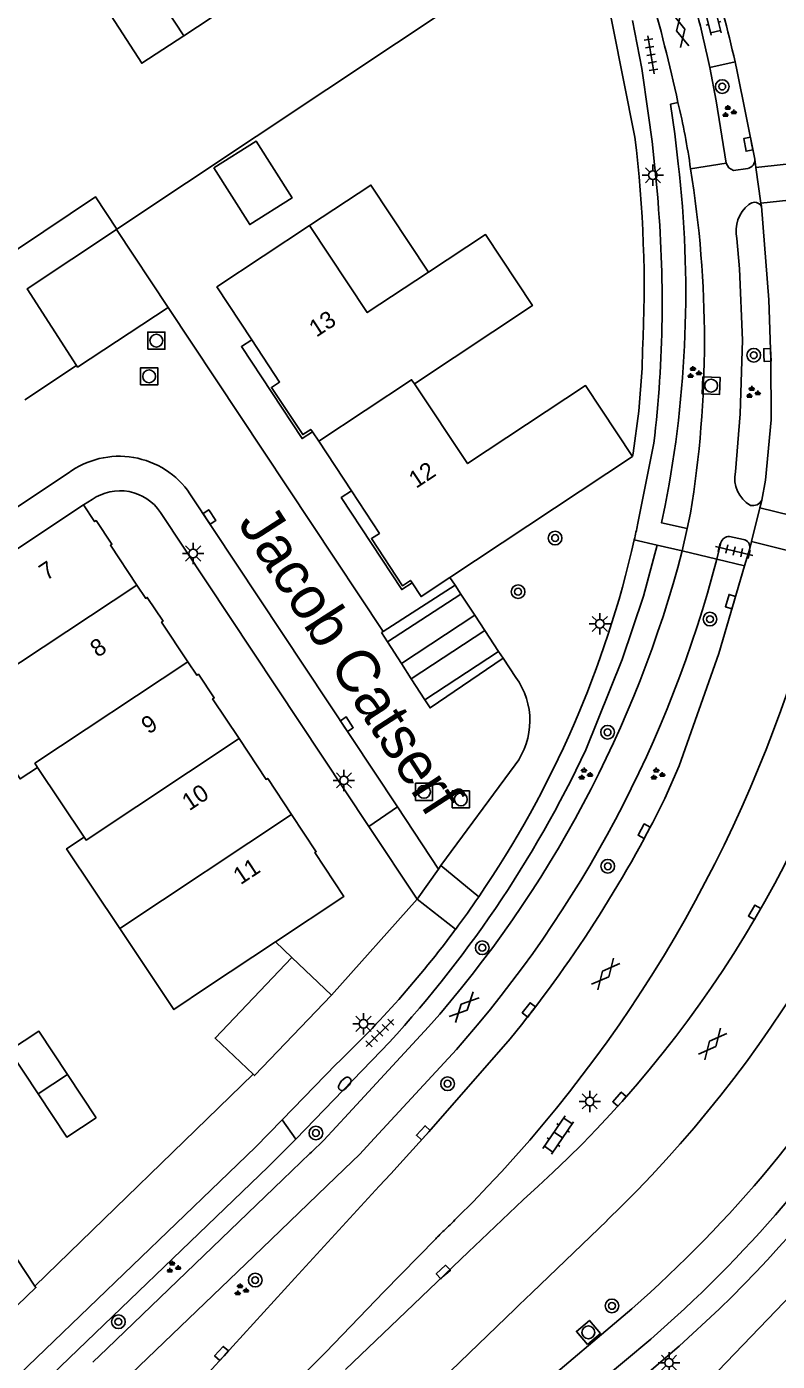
# Model space of a CAD drawing. Extents: x 137999 to 141000, y 397500 to 400501.
# Drawn here: x 138427.8 to 138471.7, y 399496.9 to 399575 of the extents above; entities that cross this region are included whole.
import ezdxf

# ---------------------------------------------------------------- set-up
doc = ezdxf.new("R2010")
doc.units = 0
for name, color, linetype in [('gg-afsc-erfafscheiding', 7, 'Continuous'), ('gg-afsc-muur', 7, 'Continuous'), ('gg-anno-huisnummerreeks BGT', 7, 'Continuous'), ('gg-anno-openbare ruimte label', 7, 'Continuous'), ('gg-bbg-bijgebouw', 7, 'Continuous'), ('gg-bbg-gedigitaliseerde bijgebouw', 7, 'Continuous'), ('gg-bbg-hoofdgebouw', 7, 'Continuous'), ('gg-bbg-luifel en loopbrug', 7, 'Continuous'), ('gg-bbg-tussenscheiding', 7, 'Continuous'), ('gg-knt-verharding', 7, 'Continuous'), ('gg-knt-verharding nz', 7, 'Continuous'), ('gt-grn-vlakafsluiter', 7, 'Continuous'), ('gt-grn-weggrens', 7, 'Continuous'), ('gt-symb-boom', 7, 'Continuous'), ('gt-symb-brandkraan', 7, 'Continuous'), ('gt-symb-gesloten verharding', 7, 'Continuous'), ('gt-symb-groenvak', 7, 'Continuous'), ('gt-symb-klinker verharding', 7, 'Continuous'), ('gt-symb-kolk', 7, 'Continuous'), ('gt-symb-lichtmast', 7, 'Continuous'), ('gt-symb-rioolschacht', 7, 'Continuous'), ('gt-symb-tegel verharding', 7, 'Continuous')]:
    doc.layers.add(name, color=color, linetype=linetype)

# ---------------------------------------------------------------- blocks, each defined once
blk = doc.blocks.new('gt0-KL1')
at = {"layer": 'gt-symb-klinker verharding'}
for p, q in [((-1.15, 0.3), (1.15, 0.3)), ((-1, -0.3), (-1, 0.3)), ((-0.5, 0.3), (-0.5, 0.45)), ((0, -0.3), (0, 0.3)), ((0.5, 0.3), (0.5, 0.45)), ((1, -0.3), (1, 0.3)), ((-1.15, -0.3), (1.15, -0.3)), ((-0.5, -0.45), (-0.5, -0.3)), ((0.5, -0.45), (0.5, -0.3))]:
    blk.add_line(p, q, dxfattribs=at)
blk = doc.blocks.new('gt0-GESVH1')
at = {"layer": 'gt-symb-gesloten verharding'}
for p, q in [((-0.992, -0.261), (0.008, 0.239)), ((0.008, -0.261), (-0.992, 0.239)), ((0.008, 0.239), (1.008, -0.261)), ((1.008, 0.239), (0.008, -0.261))]:
    blk.add_line(p, q, dxfattribs=at)
blk = doc.blocks.new('gt0-TEG1')
at = {"layer": 'gt-symb-tegel verharding'}
for p, q in [((-1.125, 0), (1.125, 0)), ((-0.9, -0.25), (-0.9, 0.25)), ((-0.45, -0.25), (-0.45, 0.25)), ((0, -0.25), (0, 0.25)), ((0.45, -0.25), (0.45, 0.25)), ((0.9, -0.25), (0.9, 0.25))]:
    blk.add_line(p, q, dxfattribs=at)
blk = doc.blocks.new('gt0-BOOM')
at = {"layer": 'gt-symb-boom'}
for radius in [0.4, 0.2]:
    blk.add_circle((0, 0), radius, dxfattribs=at)
blk = doc.blocks.new('gt0-GRVAK')
at = {"layer": 'gt-symb-groenvak'}
for p, q in [((-0.11, 0.189), (-0.228, 0.24)), ((-0.182, 0.153), (0.088, 0.153)), ((-0.091, 0.211), (-0.156, 0.322)), ((-0.047, 0.214), (-0.047, 0.393)), ((-0.004, 0.211), (0.061, 0.322)), ((0.015, 0.189), (0.133, 0.24)), ((0.262, -0.052), (0.197, 0.059)), ((0.305, -0.049), (0.305, 0.13)), ((0.349, -0.052), (0.414, 0.059)), ((-0.245, -0.228), (-0.363, -0.177)), ((-0.318, -0.264), (-0.047, -0.264)), ((-0.226, -0.206), (-0.291, -0.095)), ((-0.183, -0.203), (-0.183, -0.024)), ((-0.139, -0.206), (-0.074, -0.095)), ((-0.12, -0.228), (-0.002, -0.177)), ((0.243, -0.074), (0.125, -0.023)), ((0.17, -0.11), (0.441, -0.11)), ((0.368, -0.074), (0.486, -0.023))]:
    blk.add_line(p, q, dxfattribs=at)
blk = doc.blocks.new('gt0-KOLK')
at = {"layer": 'gt-symb-kolk'}
blk.add_lwpolyline([(0, 0), (0.375, 0), (0.375, 0.4), (-0.375, 0.4), (-0.375, 0), (0, 0)], dxfattribs=at)
blk = doc.blocks.new('gt0-LMAST')
at = {"layer": 'gt-symb-lichtmast'}
for p, q in [((-0.182, 0.173), (-0.447, 0.438)), ((-0.005, 0.246), (-0.005, 0.621)), ((0.172, 0.173), (0.437, 0.438)), ((-0.255, -0.004), (-0.63, -0.004)), ((-0.182, -0.181), (-0.447, -0.446)), ((-0.005, -0.254), (-0.005, -0.629)), ((0.437, -0.446), (0.172, -0.181)), ((0.245, -0.004), (0.62, -0.004))]:
    blk.add_line(p, q, dxfattribs=at)
blk.add_circle((-0.005, -0.004), 0.25, dxfattribs=at)
blk = doc.blocks.new('gt0-RS')
at = {"layer": 'gt-symb-rioolschacht'}
blk.add_lwpolyline([(-0.5, -0.5), (0.5, -0.5), (0.5, 0.5), (-0.5, 0.5)], close=True, dxfattribs=at)
blk.add_circle((0, 0), 0.375, dxfattribs=at)
blk = doc.blocks.new('gt0-BR')
at = {"layer": 'gt-symb-brandkraan'}
for centre, radius, start, end in [((-0.244, 0), 0.206, 107.56694, 252.43307), ((0.599, -2.664), 3, 106.89205, 107.56694), ((0, -0.691), 0.938, 73.10799, 106.89205), ((-0.599, -2.664), 3, 72.43309, 73.10799), ((0.244, 0), 0.206, 287.56695, 72.43309), ((0.599, 2.664), 3, 252.43307, 253.10797), ((0, 0.691), 0.938, 253.10797, 286.89206), ((-0.599, 2.664), 3, 286.89206, 287.56695)]:
    blk.add_arc(centre, radius, start, end, dxfattribs=at)

msp = doc.modelspace()

# ---------------------------------------------------------------- linework, layer by layer
at = {"layer": 'gg-afsc-erfafscheiding'}
msp.add_line((138433.113, 399563.182), (138433.084, 399563.163), dxfattribs=at)
for points in [[(138460.494, 399581.419), (138461.456, 399578.392), (138463.398, 399568.575)], [(138377.915, 399528.878), (138431.853, 399565.078), (138433.113, 399563.182)], [(138463.856, 399556.099), (138463.84, 399555.051), (138463.645, 399552.537), (138463.309, 399550.075), (138463.268, 399549.88)], [(138508.23, 399538.699), (138501.3, 399531.569), (138500.806, 399532.049), (138489.678, 399521.194), (138490.9, 399519.941), (138466.841, 399494.866), (138467.989, 399493.726)]]:
    msp.add_lwpolyline(points, dxfattribs=at)
msp.add_arc((138391.959, 399559.706), 71.988, 357.12793, 7.07689, dxfattribs=at)
at = {"layer": 'gg-afsc-muur'}
msp.add_line((138428.313, 399501.332), (138441.073, 399513.728), dxfattribs=at)
at = {"layer": 'gg-bbg-bijgebouw'}
for p, q in [((138443.35, 399520.558), (138445.654, 399518.35)), ((138430.226, 399513.716), (138431.9, 399511.185))]:
    msp.add_line(p, q, dxfattribs=at)
for points in [[(138438.785, 399566.771), (138440.88, 399563.451), (138443.358, 399565.013), (138441.263, 399568.333), (138438.785, 399566.771)], [(138441.073, 399513.728), (138438.853, 399515.843), (138443.35, 399520.558)], [(138445.654, 399518.35), (138441.154, 399513.651), (138441.073, 399513.728)], [(138428.503, 399512.583), (138426.828, 399515.114), (138428.551, 399516.247), (138430.226, 399513.716)], [(138431.9, 399511.185), (138430.177, 399510.052), (138428.503, 399512.583)]]:
    msp.add_lwpolyline(points, dxfattribs=at)
at = {"layer": 'gg-bbg-gedigitaliseerde bijgebouw'}
for points in [[(138437.025, 399574.502), (138434.56, 399572.892), (138431.193, 399578.134), (138433.619, 399579.718)], [(138437.025, 399574.502), (138439.49, 399576.111), (138438.802, 399577.148)]]:
    msp.add_lwpolyline(points, dxfattribs=at)
at = {"layer": 'gg-bbg-hoofdgebouw'}
for p, q in [((138444.543, 399551.33), (138444.913, 399550.768)), ((138444.913, 399550.768), (138446.824, 399547.869)), ((138452.585, 399542.8), (138463.268, 399549.88)), ((138431.157, 399547.059), (138421.209, 399540.439)), ((138428.47, 399531.688), (138431.19, 399527.6))]:
    msp.add_line(p, q, dxfattribs=at)
for points in [[(138444.378, 399563.395), (138438.957, 399559.806), (138440.995, 399556.714)], [(138451.337, 399560.666), (138447.755, 399558.302), (138444.378, 399563.395)], [(138450.513, 399554.124), (138457.412, 399558.71), (138454.674, 399562.868), (138451.337, 399560.666)], [(138444.543, 399551.33), (138444.452, 399551.468), (138443.983, 399551.158), (138442.152, 399553.924), (138442.627, 399554.237), (138440.995, 399556.714)], [(138463.268, 399549.88), (138460.519, 399554.029), (138453.625, 399549.462), (138450.513, 399554.124)], [(138450.37, 399542.488), (138450.281, 399542.624), (138449.813, 399542.316), (138448, 399545.076), (138448.463, 399545.382), (138446.824, 399547.869)], [(138434.282, 399542.354), (138432.732, 399544.688), (138432.823, 399544.748), (138431.898, 399546.133), (138431.81, 399546.075), (138431.157, 399547.059)], [(138450.37, 399542.488), (138450.9, 399541.684), (138452.585, 399542.8)], [(138437.267, 399537.86), (138435.72, 399540.189), (138435.813, 399540.251), (138434.887, 399541.636), (138434.798, 399541.577), (138434.282, 399542.354)], [(138440.252, 399533.367), (138438.709, 399535.69), (138438.802, 399535.751), (138437.881, 399537.135), (138437.789, 399537.074), (138437.267, 399537.86)], [(138424.315, 399535.748), (138427.452, 399531.01), (138428.47, 399531.688)], [(138443.331, 399528.922), (138441.932, 399531.038), (138441.84, 399530.977), (138440.252, 399533.367)], [(138442.391, 399521.477), (138446.386, 399524.133), (138444.684, 399526.695), (138444.767, 399526.75), (138443.331, 399528.922)], [(138431.19, 399527.6), (138430.173, 399526.924), (138433.282, 399522.257)], [(138433.282, 399522.257), (138436.441, 399517.514), (138438.419, 399518.835), (138442.391, 399521.477)], [(138421.387, 399508.171), (138423.077, 399509.274), (138428.313, 399501.332)], [(138428.313, 399501.332), (138428.373, 399501.242), (138421.75, 399494.863)]]:
    msp.add_lwpolyline(points, dxfattribs=at)
at = {"layer": 'gg-bbg-luifel en loopbrug'}
for points in [[(138451.337, 399560.666), (138447.971, 399565.766), (138444.378, 399563.395)], [(138440.995, 399556.714), (138440.39, 399556.315), (138443.939, 399550.931), (138444.543, 399551.33)], [(138446.824, 399547.869), (138446.228, 399547.477), (138449.773, 399542.095), (138450.37, 399542.488)]]:
    msp.add_lwpolyline(points, dxfattribs=at)
at = {"layer": 'gg-bbg-tussenscheiding'}
for p, q in [((138433.619, 399579.718), (138437.025, 399574.502)), ((138434.282, 399542.354), (138424.315, 399535.748)), ((138443.331, 399528.922), (138433.282, 399522.257)), ((138430.226, 399513.716), (138428.503, 399512.583))]:
    msp.add_line(p, q, dxfattribs=at)
for points in [[(138444.913, 399550.768), (138450.345, 399554.372), (138450.513, 399554.124)], [(138437.267, 399537.86), (138428.313, 399531.925), (138428.47, 399531.688)], [(138440.252, 399533.367), (138431.304, 399527.429), (138431.19, 399527.6)]]:
    msp.add_lwpolyline(points, dxfattribs=at)
at = {"layer": 'gg-knt-verharding'}
for p, q in [((138467.787, 399572.653), (138469.264, 399572.982)), ((138470.16, 399564.69), (138470.07, 399564.62)), ((138433.084, 399563.163), (138436.112, 399558.596)), ((138436.112, 399558.596), (138448.687, 399539.636)), ((138427.721, 399553.193), (138430.747, 399555.212)), ((138464.52, 399550.653), (138463.56, 399545.88)), ((138431.664, 399547.371), (138431.157, 399547.059)), ((138447.84, 399528.22), (138435.665, 399546.604)), ((138466.469, 399545.667), (138466.661, 399546.557)), ((138466.469, 399545.667), (138466.174, 399544.356)), ((138469.75, 399545.02), (138468.93, 399545.19)), ((138466.174, 399544.356), (138464.7, 399544.7)), ((138468.44, 399544.84), (138468.197, 399543.87)), ((138469.818, 399543.48), (138470.118, 399544.502)), ((138468.197, 399543.87), (138469.818, 399543.48)), ((138448.687, 399539.636), (138452.885, 399542.347)), ((138452.885, 399542.347), (138453.233, 399541.819)), ((138453.233, 399541.819), (138448.93, 399539.04)), ((138453.233, 399541.819), (138454.045, 399540.586)), ((138449.756, 399537.762), (138454.045, 399540.586)), ((138454.045, 399540.586), (138454.626, 399539.703)), ((138448.687, 399539.636), (138448.587, 399539.571)), ((138454.626, 399539.703), (138450.329, 399536.875)), ((138454.626, 399539.703), (138455.437, 399538.472)), ((138448.93, 399539.04), (138449.756, 399537.762)), ((138451.129, 399535.636), (138455.437, 399538.472)), ((138455.437, 399538.472), (138455.697, 399538.077)), ((138455.697, 399538.077), (138456.436, 399536.955)), ((138450.329, 399536.875), (138451.129, 399535.636)), ((138456.411, 399531.841), (138452.06, 399525.936)), ((138450.665, 399523.976), (138447.84, 399528.22)), ((138452.06, 399525.936), (138454.271, 399524.111)), ((138450.665, 399523.976), (138445.654, 399518.35)), ((138450.665, 399523.976), (138452.923, 399522.216)), ((138451.336, 399516.497), (138446.655, 399511.434)), ((138448.573, 399515.093), (138443.58, 399509.92)), ((138452.97, 399515.17), (138448.17, 399509.982)), ((138445.929, 399514.308), (138442.777, 399511.063)), ((138441.96, 399508.31), (138443.58, 399509.92)), ((138446.868, 399508.625), (138445.911, 399507.704)), ((138449.124, 399507.905), (138449.85, 399508.699)), ((138441.96, 399508.31), (138418.045, 399485.315)), ((138442.814, 399507.566), (138432.535, 399497.675)), ((138445.911, 399507.704), (138441.598, 399503.553)), ((138448.455, 399507.174), (138449.124, 399507.905)), ((138439.13, 399507.45), (138423.454, 399492.376)), ((138443.527, 399501.788), (138448.455, 399507.174)), ((138456.865, 399506.375), (138454.409, 399504.027)), ((138461.774, 399505.168), (138457.378, 399500.94)), ((138451.759, 399504.095), (138448.729, 399500.986)), ((138451.805, 399504.161), (138451.759, 399504.095)), ((138454.409, 399504.027), (138453.674, 399503.325)), ((138433.955, 399496.198), (138441.598, 399503.553)), ((138453.674, 399503.325), (138450.01, 399499.822)), ((138436.371, 399493.966), (138443.527, 399501.788)), ((138445.338, 399497.457), (138448.729, 399500.986)), ((138457.378, 399500.94), (138456.636, 399500.226)), ((138446.483, 399496.456), (138450.01, 399499.822)), ((138456.401, 399500), (138452.086, 399495.85)), ((138454.779, 399492.869), (138463.226, 399500)), ((138456.636, 399500.226), (138456.401, 399500)), ((138432.535, 399497.675), (138431.704, 399496.875))]:
    msp.add_line(p, q, dxfattribs=at)
for points in [[(138464.182, 399569.982), (138463.81, 399572.582), (138463.261, 399575.392)], [(138467.787, 399572.653), (138468.166, 399570.7), (138468.75, 399567.05)], [(138470.416, 399567.279), (138469.39, 399572.41), (138469.264, 399572.982)], [(138465.936, 399567.016), (138465.734, 399568.76), (138465.488, 399570.497), (138465.923, 399570.605)], [(138464.72, 399565.24), (138464.422, 399568.31), (138464.182, 399569.982)], [(138468.75, 399567.05), (138468.902, 399566.779), (138469.17, 399566.62), (138470.02, 399566.74)], [(138470.83, 399547.33), (138471.04, 399548.5), (138471.37, 399552.02), (138471.36, 399555.561), (138471.23, 399559.04), (138470.8, 399564.53)], [(138430.747, 399555.212), (138427.86, 399559.69), (138433.084, 399563.163)], [(138469.37, 399562.64), (138469.53, 399560.87), (138469.7, 399556.681), (138469.56, 399552.371), (138469.28, 399548.98)], [(138465.181, 399547.014), (138464.96, 399546), (138466.469, 399545.667)], [(138464.7, 399544.7), (138463.91, 399541.7), (138462.67, 399537.99), (138460.54, 399532.71)], [(138465.16, 399529.871), (138466, 399531.78), (138468.31, 399538.35), (138469.818, 399543.48)], [(138449.85, 399508.699), (138451.36, 399510.35), (138456.112, 399515.793)], [(138439.13, 399507.45), (138441.22, 399509.46), (138442.777, 399511.063)], [(138446.655, 399511.434), (138445.21, 399509.871), (138444.484, 399509.172)], [(138448.17, 399509.982), (138447.29, 399509.031), (138446.868, 399508.625)], [(138444.484, 399509.172), (138444.4, 399509.091), (138442.814, 399507.566)], [(138466.308, 399500), (138464.34, 399498.22), (138458.18, 399493.08), (138456.184, 399491.314)], [(138457.107, 399490.293), (138459.07, 399492.04), (138463.566, 399495.724), (138466.003, 399497.813), (138468.351, 399500)], [(138439.105, 399491.065), (138442.951, 399495.054), (138445.338, 399497.457)]]:
    msp.add_lwpolyline(points, dxfattribs=at)
for centre, radius, start, end in [((138353.511, 399545.888), 115.097, 12.40068, 19.17898), ((138400.142, 399558.481), 69.114, 11.83265, 16.50146), ((138406.665, 399558.922), 64.158, 12.65854, 17.80635), ((138425.179, 399560.859), 41.894, 8.03717, 13.45288), ((138401.371, 399559.438), 65.008, 348.9823, 6.69435), ((138469.917, 399567.231), 0.502, 281.89357, 5.49743), ((138404.43, 399556.637), 63.042, 350.79974, 9.20026), ((138393.5, 399558.922), 71.499, 353.35912, 5.06983), ((138471.272, 399563.081), 1.952, 127.98838, 193.07102), ((138470.402, 399564.298), 0.46, 30.19853, 121.72899), ((138471.056, 399548.6), 1.816, 167.91142, 240.4468), ((138433.285, 399545.006), 2.867, 33.87474, 124.42114), ((138470.298, 399547.6), 0.596, 256.59238, 333.06632), ((138403.58, 399558.523), 61.298, 347.26437, 348.09674), ((138468.885, 399544.735), 0.457, 84.31893, 166.75642), ((138400.202, 399561.612), 68.191, 318.57803, 345.34149), ((138404.012, 399558.423), 60.855, 325.67851, 347.26683), ((138469.674, 399544.576), 0.45, 350.49996, 80.28189), ((138400.146, 399561.585), 70.319, 318.6947, 345.40826), ((138411.227, 399557.718), 72.914, 313.88708, 344.9617), ((138414.226, 399555.782), 74.247, 311.29689, 347.00009), ((138396.898, 399561.99), 79.743, 314.78674, 342.87238), ((138412.518, 399556.744), 67.109, 311.36196, 343.85248), ((138414.14, 399555.764), 76.362, 313.09162, 346.38419), ((138452.954, 399534.415), 4.31, 323.32734, 36.11248), ((138398.547, 399561.948), 68.542, 316.87471, 334.74977), ((138398.421, 399562.818), 74.428, 320.81595, 333.72594), ((138414.384, 399555.574), 77.465, 314.15938, 337.84679), ((138402.907, 399559.222), 62.218, 323.50317, 325.64487), ((138404.014, 399558.426), 60.854, 313.53364, 323.48593), ((138404.596, 399554.133), 68.744, 313.94918, 314.84623), ((138410.736, 399547.528), 59.728, 313.44088, 314.10647)]:
    msp.add_arc(centre, radius, start, end, dxfattribs=at)
at = {"layer": 'gg-knt-verharding nz'}
for p, q in [((138475.089, 399567.293), (138470.484, 399566.791)), ((138475.499, 399565.222), (138470.775, 399564.707)), ((138449.531, 399529.379), (138437.383, 399547.699)), ((138475.078, 399545.795), (138470.717, 399546.881)), ((138470.219, 399544.904), (138474.568, 399543.824)), ((138448.587, 399539.571), (138448.93, 399539.04)), ((138449.756, 399537.762), (138450.329, 399536.875)), ((138447.84, 399528.22), (138449.531, 399529.379)), ((138449.531, 399529.379), (138451.915, 399525.732)), ((138451.915, 399525.732), (138450.665, 399523.976)), ((138452.06, 399525.936), (138451.915, 399525.732))]:
    msp.add_line(p, q, dxfattribs=at)
for points in [[(138436.112, 399558.596), (138430.814, 399555.112), (138430.747, 399555.212)], [(138396.524, 399526.557), (138400.238, 399528.987), (138412.95, 399537.392), (138430.266, 399548.905)], [(138455.697, 399538.077), (138451.432, 399535.168), (138451.129, 399535.636)]]:
    msp.add_lwpolyline(points, dxfattribs=at)
msp.add_arc((138433.248, 399544.899), 4.994, 34.10605, 126.65874, dxfattribs=at)
at = {"layer": 'gt-grn-vlakafsluiter'}
for p, q in [((138433.113, 399563.182), (138460.494, 399581.419)), ((138452.885, 399542.347), (138452.585, 399542.8)), ((138443.35, 399520.558), (138442.391, 399521.477))]:
    msp.add_line(p, q, dxfattribs=at)
at = {"layer": 'gt-grn-weggrens'}
for p, q in [((138468.75, 399567.05), (138466.661, 399566.716)), ((138470.416, 399567.279), (138470.484, 399566.791)), ((138470.484, 399566.791), (138470.775, 399564.707)), ((138470.775, 399564.707), (138470.8, 399564.53)), ((138470.219, 399544.904), (138470.717, 399546.881)), ((138470.717, 399546.881), (138470.83, 399547.33)), ((138464.7, 399544.7), (138463.37, 399545.01)), ((138468.197, 399543.87), (138466.174, 399544.356)), ((138470.118, 399544.502), (138470.219, 399544.904)), ((138443.58, 399509.92), (138442.777, 399511.063))]:
    msp.add_line(p, q, dxfattribs=at)

# ---------------------------------------------------------------- block references
at = {"layer": 'gt-symb-boom'}
for p in [(138468.513, 399571.531), (138470.357, 399555.806), (138458.741, 399545.107), (138456.572, 399541.967), (138467.796, 399540.36), (138461.807, 399533.74), (138461.822, 399525.899), (138454.478, 399521.131), (138452.448, 399513.173), (138444.75, 399510.287), (138441.198, 399501.676), (138462.065, 399500.171), (138433.197, 399499.239)]:
    msp.add_blockref('gt0-BOOM', p, dxfattribs=at)
at = {"layer": 'gt-symb-brandkraan', "rotation": 48.485380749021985}
msp.add_blockref('gt0-BR', (138446.439, 399513.168), dxfattribs=at)
at = {"layer": 'gt-symb-gesloten verharding'}
for p, rotation in [((138466.1, 399574.849), -77.0611893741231), ((138461.711, 399519.595), -130.01095771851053), ((138453.412, 399517.652), 45.972395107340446), ((138467.969, 399515.503), -130.010957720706)]:
    msp.add_blockref('gt0-GESVH1', p, dxfattribs=dict(at, rotation=rotation))
at = {"layer": 'gt-symb-groenvak'}
for p in [(138468.888, 399570.054), (138466.846, 399554.782), (138470.286, 399553.614), (138460.476, 399531.281), (138464.704, 399531.281), (138436.39, 399502.421), (138440.36, 399501.097)]:
    msp.add_blockref('gt0-GRVAK', p, dxfattribs=at)
at = {"layer": 'gt-symb-klinker verharding'}
for p, rotation in [((138467.882, 399575.718), -76.11658196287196), ((138458.925, 399510.17), 55.59476571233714)]:
    msp.add_blockref('gt0-KL1', p, dxfattribs=dict(at, rotation=rotation))
at = {"layer": 'gt-symb-kolk'}
for p, rotation in [((138470.232, 399568.192), 101.18632929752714), ((138470.953, 399555.812), -87.82163117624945), ((138438.358, 399546.228), -56.47779727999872), ((138469.187, 399541.333), 73.61369433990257), ((138446.391, 399534.103), -56.87396364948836), ((138464.125, 399527.853), 61.71863891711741), ((138470.583, 399523.103), 59.79306598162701), ((138457.366, 399517.374), 52.35108357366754), ((138462.656, 399512.138), 48.609197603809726), ((138451.181, 399510.162), 47.55289814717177), ((138452.338, 399502.004), 43.13672087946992), ((138439.377, 399497.256), 47.55289814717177)]:
    msp.add_blockref('gt0-KOLK', p, dxfattribs=dict(at, rotation=rotation))
at = {"layer": 'gt-symb-lichtmast'}
for p in [(138464.465, 399566.343), (138437.577, 399544.208), (138461.359, 399540.086), (138446.396, 399530.93), (138447.539, 399516.684), (138460.767, 399512.141), (138465.405, 399496.849)]:
    msp.add_blockref('gt0-LMAST', p, dxfattribs=at)
at = {"layer": 'gt-symb-rioolschacht'}
for p in [(138435.419, 399556.659), (138434.996, 399554.57), (138451.075, 399530.255), (138453.228, 399529.809)]:
    msp.add_blockref('gt0-RS', p, dxfattribs=at)
for p, rotation in [((138467.865, 399554.025), -92.40741384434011), ((138460.686, 399498.619), 40.09168080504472)]:
    msp.add_blockref('gt0-RS', p, dxfattribs=dict(at, rotation=rotation))
at = {"layer": 'gt-symb-tegel verharding'}
for p, rotation in [((138464.348, 399573.393), -80.55652508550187), ((138469.212, 399544.353), 166.5889281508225), ((138448.492, 399516.137), 45)]:
    msp.add_blockref('gt0-TEG1', p, dxfattribs=dict(at, rotation=rotation))

# ---------------------------------------------------------------- texts
at = {"layer": 'gg-anno-huisnummerreeks BGT'}
for s, rotation, p in [('13', 33.4, (138444.777, 399556.83)), ('12', 33.4, (138450.609, 399547.982)), ('7', 33.7, (138428.989, 399542.587)), ('8', 33.8, (138431.98, 399538.088)), ('9', 33.6, (138434.964, 399533.596)), ('10', 33.6, (138437.344, 399529.113)), ('11', 33.5, (138440.34, 399524.784))]:
    msp.add_text(s, height=1, rotation=rotation, dxfattribs=at).set_placement(p)
at = {"layer": 'gg-anno-openbare ruimte label'}
msp.add_text('Jacob Catserf', height=2.5, rotation=302.9, dxfattribs=at).set_placement((138440.136, 399545.974))

doc.saveas('drawing.dxf')
